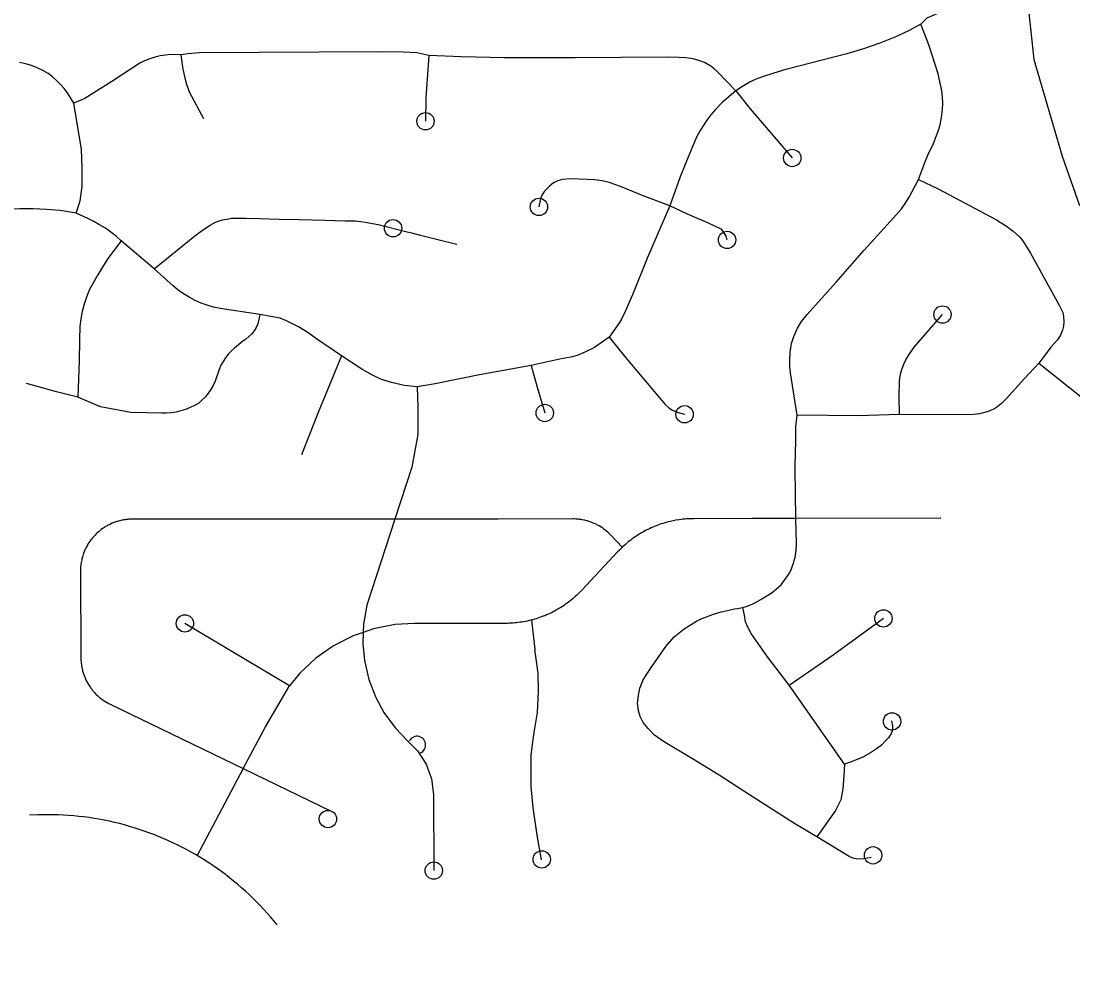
# Model space of a CAD drawing. Extents: x -19 to 366, y -4 to 359.
# Drawn here: x 145.748 to 146.322, y 193.217 to 193.729 of the extents above; entities that cross this region are included whole.
import ezdxf

# ---------------------------------------------------------------- set-up
doc = ezdxf.new("R2010")
doc.units = 0
for name, color, linetype in [('Level 33', 7, 'Continuous'), ('Level 35', 7, 'Continuous'), ('Level 60', 7, 'Continuous')]:
    doc.layers.add(name, color=color, linetype=linetype)

msp = doc.modelspace()

# ---------------------------------------------------------------- linework, layer by layer
at = {"layer": 'Level 33'}
msp.add_line((146.19707, 193.32357), (146.16701, 193.36669), dxfattribs=at)
for points in [[(146.3069, 193.75158), (146.29421, 193.74819), (146.28109, 193.74429), (146.26819, 193.74076), (146.26235, 193.73874), (146.25427, 193.73564), (146.24205, 193.73038), (146.23866, 193.72714)], [(146.23866, 193.72714), (146.23235, 193.7236), (146.22541, 193.7204), (146.21642, 193.71678), (146.20752, 193.71357), (146.19832, 193.71087), (146.16511, 193.70236), (146.15851, 193.70042), (146.15237, 193.69835), (146.14841, 193.6968), (146.14552, 193.69543), (146.14212, 193.69346), (146.13782, 193.69069)], [(146.2375, 193.64242), (146.24125, 193.65263), (146.24253, 193.65557), (146.24568, 193.66195), (146.24845, 193.66928), (146.24924, 193.67209), (146.25006, 193.67626), (146.25059, 193.68062), (146.25076, 193.6839), (146.25058, 193.68728), (146.25012, 193.69074), (146.24817, 193.69997), (146.24314, 193.71587), (146.23866, 193.72714)], [(145.83514, 193.71033), (145.82978, 193.7105), (145.82686, 193.71021), (145.82394, 193.70971), (145.82107, 193.70902), (145.81825, 193.70814), (145.81549, 193.70706), (145.81283, 193.7058), (145.79764, 193.69573), (145.78283, 193.68658), (145.77684, 193.68398)], [(145.97053, 193.70998), (145.96383, 193.7115), (145.9566, 193.7118), (145.94307, 193.71195), (145.84532, 193.71134), (145.83906, 193.71094), (145.83514, 193.71033)], [(145.83514, 193.71033), (145.83635, 193.7025), (145.83786, 193.69544), (145.83973, 193.69016), (145.8476, 193.67556)], [(145.77684, 193.68398), (145.77336, 193.68959), (145.77156, 193.69198), (145.76959, 193.69425), (145.76749, 193.69637), (145.76523, 193.69833), (145.76283, 193.70012), (145.75989, 193.70179), (145.75687, 193.70324), (145.75373, 193.70447), (145.7505, 193.70547), (145.74723, 193.70623)], [(145.97053, 193.70998), (145.96878, 193.68695), (145.96864, 193.67413)], [(146.13782, 193.69069), (146.12794, 193.70099), (146.12611, 193.70267), (146.12418, 193.70409), (146.12071, 193.70612), (146.11776, 193.70733), (146.11458, 193.7081), (146.11054, 193.70866), (146.10689, 193.70893), (146.10044, 193.70911), (146.05029, 193.70874), (146.01154, 193.7087), (145.98803, 193.70919), (145.97053, 193.70998)], [(146.13782, 193.69069), (146.13048, 193.68439), (146.1267, 193.68058), (146.12426, 193.67771), (146.122, 193.67471), (146.1184, 193.66912), (146.11661, 193.66579), (146.11525, 193.66293), (146.11057, 193.65144), (146.10755, 193.64389), (146.1019, 193.62804)], [(146.13782, 193.69069), (146.14574, 193.68087), (146.16861, 193.65409)], [(145.77817, 193.62392), (145.78038, 193.63072), (145.78142, 193.63861), (145.78136, 193.64864), (145.78113, 193.65866), (145.77684, 193.68398)], [(146.1019, 193.62804), (146.08734, 193.63339), (146.07501, 193.63862), (146.06871, 193.64077), (146.06494, 193.64161), (146.06088, 193.64216), (146.05682, 193.64242), (146.04748, 193.64268), (146.04335, 193.64233), (146.04074, 193.64169), (146.03843, 193.64046), (146.0363, 193.63881), (146.03357, 193.63601), (146.03211, 193.63389), (146.03132, 193.63186), (146.03051, 193.62743)], [(146.17132, 193.51385), (146.16774, 193.53688), (146.16738, 193.54016), (146.16727, 193.54331), (146.16748, 193.54815), (146.16828, 193.55289), (146.16947, 193.55672), (146.17151, 193.56135), (146.17368, 193.56489), (146.17678, 193.56872), (146.19257, 193.58638), (146.20787, 193.60383), (146.22392, 193.62151), (146.22815, 193.62645), (146.22986, 193.6287), (146.2323, 193.63265), (146.2375, 193.64242)], [(146.2375, 193.64242), (146.24811, 193.63721), (146.27999, 193.62041), (146.28552, 193.61686), (146.28918, 193.61419), (146.29264, 193.61093), (146.29418, 193.60914), (146.29532, 193.60756), (146.29858, 193.60214), (146.31426, 193.57391), (146.31613, 193.56982), (146.3166, 193.56761), (146.31676, 193.56457), (146.31652, 193.56234), (146.31599, 193.56024), (146.31482, 193.55753), (146.31312, 193.55484), (146.30989, 193.55108), (146.30315, 193.54216)], [(145.77817, 193.62392), (145.76938, 193.62551), (145.76205, 193.62604), (145.75472, 193.62632), (145.74738, 193.62635), (145.74002, 193.62612), (145.70999, 193.62108), (145.70336, 193.61962), (145.69667, 193.61837), (145.68993, 193.61734), (145.68318, 193.61653), (145.67398, 193.61593)], [(146.1019, 193.62804), (146.08966, 193.59992), (146.08149, 193.57942), (146.07755, 193.57035), (146.07567, 193.56657), (146.07436, 193.56439), (146.0688, 193.55644)], [(146.1331, 193.60941), (146.13239, 193.61183), (146.13032, 193.61516), (146.12252, 193.61881), (146.11146, 193.62348), (146.1019, 193.62804)], [(145.8027, 193.60897), (145.79995, 193.61139), (145.79707, 193.61366), (145.79407, 193.61578), (145.79095, 193.61773), (145.78775, 193.61952), (145.78446, 193.62113), (145.77817, 193.62392)], [(145.82062, 193.59362), (145.84284, 193.61165), (145.84627, 193.61412), (145.84968, 193.61647), (145.85119, 193.61751), (145.85279, 193.61842), (145.85443, 193.6192), (145.85616, 193.61984), (145.8579, 193.62033), (145.85912, 193.62058), (145.86115, 193.62097), (145.86294, 193.62123), (145.87073, 193.62132), (145.8781, 193.62113), (145.88879, 193.62072), (145.89979, 193.62048), (145.91392, 193.62012), (145.92489, 193.61981), (145.92771, 193.61986), (145.93051, 193.61977), (145.93331, 193.61952), (145.93569, 193.61919), (145.94288, 193.61783), (145.95858, 193.61387), (145.96106, 193.61332), (145.96593, 193.612), (145.97533, 193.60974), (145.98569, 193.60712)], [(145.8027, 193.60897), (145.79546, 193.59933), (145.78956, 193.58989), (145.78525, 193.58209), (145.78375, 193.5783), (145.78249, 193.57443), (145.78147, 193.57048), (145.78069, 193.56648), (145.78017, 193.56244), (145.7799, 193.55504), (145.77975, 193.54352), (145.77897, 193.52365)], [(145.82062, 193.59362), (145.8027, 193.60897)], [(145.8783, 193.56871), (145.8566, 193.57202), (145.85309, 193.57279), (145.84965, 193.5738), (145.84628, 193.57502), (145.84299, 193.57648), (145.83979, 193.57814), (145.83673, 193.58001), (145.8338, 193.58209), (145.83101, 193.58435), (145.82062, 193.59362)], [(145.8783, 193.56871), (145.87712, 193.56359), (145.87626, 193.56167), (145.87515, 193.55986), (145.87385, 193.55819), (145.87238, 193.55668), (145.87074, 193.55534), (145.86897, 193.55421), (145.86447, 193.55049), (145.86269, 193.54886), (145.86106, 193.54709), (145.85958, 193.54519), (145.85827, 193.54317), (145.85712, 193.54105), (145.85615, 193.53884), (145.85388, 193.53236), (145.85283, 193.53011), (145.85157, 193.52794), (145.85016, 193.52588), (145.84859, 193.52395), (145.84684, 193.52215), (145.84497, 193.52049), (145.84269, 193.51914), (145.84031, 193.51797), (145.83783, 193.51698), (145.8353, 193.51619), (145.83273, 193.51559), (145.83009, 193.51518), (145.82745, 193.51498), (145.8248, 193.51497), (145.80787, 193.51534), (145.79146, 193.51848), (145.77897, 193.52365)], [(145.9229, 193.5463), (145.9086, 193.55582), (145.90566, 193.55805), (145.90259, 193.56012), (145.89941, 193.56202), (145.89614, 193.56375), (145.8928, 193.5653), (145.88935, 193.56668), (145.8783, 193.56871)], [(146.22706, 193.51424), (146.22688, 193.52416), (146.22704, 193.53229), (146.22727, 193.53428), (146.22778, 193.5369), (146.22851, 193.53935), (146.22944, 193.54173), (146.23057, 193.54407), (146.23195, 193.54644), (146.23508, 193.55094), (146.25056, 193.56875)], [(146.0688, 193.55644), (146.06075, 193.55085), (146.05559, 193.54823), (146.05129, 193.54641), (146.04854, 193.54565), (146.04096, 193.54423), (146.02625, 193.54095)], [(146.0688, 193.55644), (146.07794, 193.54522), (146.09924, 193.51977), (146.10131, 193.51789), (146.10325, 193.51653), (146.10591, 193.5155), (146.10992, 193.51435)], [(145.9229, 193.5463), (145.91004, 193.5154), (145.90098, 193.49222)], [(145.96414, 193.52941), (145.95702, 193.53012), (145.95015, 193.53175), (145.94472, 193.5334), (145.93982, 193.53569), (145.93395, 193.53894), (145.9229, 193.5463)], [(146.02625, 193.54095), (146.01115, 193.53831), (145.99801, 193.5358), (145.97397, 193.53092), (145.96414, 193.52941)], [(146.02625, 193.54095), (146.0295, 193.5291), (146.03371, 193.51506)], [(146.30315, 193.54216), (146.29528, 193.53386), (146.28521, 193.52283), (146.28266, 193.52024), (146.28002, 193.51809), (146.2783, 193.51712), (146.27552, 193.51591), (146.27068, 193.51452), (146.26747, 193.51418), (146.24178, 193.51397), (146.22706, 193.51424)], [(146.30315, 193.54216), (146.32793, 193.52236), (146.33096, 193.52066), (146.33312, 193.51975), (146.33607, 193.51918), (146.34049, 193.51872)], [(145.77897, 193.52365), (145.76734, 193.52662), (145.75113, 193.53122)], [(145.96414, 193.52941), (145.9645, 193.5183), (145.9644, 193.50334), (145.96112, 193.48558), (145.95191, 193.45717)], [(146.17064, 193.45754), (146.17019, 193.48461), (146.17018, 193.48563), (146.1703, 193.4864), (146.17063, 193.49983), (146.17052, 193.50757), (146.17132, 193.51385)], [(146.22706, 193.51424), (146.20465, 193.5136), (146.17132, 193.51385)], [(146.24964, 193.45771), (146.24936, 193.45771), (146.17064, 193.45754)], [(145.95191, 193.45717), (145.92235, 193.45718), (145.84962, 193.45717), (145.80886, 193.45718), (145.80836, 193.45717), (145.80786, 193.45716), (145.80689, 193.45711), (145.8064, 193.45707), (145.80541, 193.45697), (145.80491, 193.4569), (145.80394, 193.45675), (145.80345, 193.45666), (145.80249, 193.45645), (145.80199, 193.45634), (145.80103, 193.45608), (145.80056, 193.45594), (145.79962, 193.45563), (145.79915, 193.45546), (145.79821, 193.45511), (145.79777, 193.45492), (145.79686, 193.45452), (145.79642, 193.4543), (145.79553, 193.45385), (145.79509, 193.45362), (145.79422, 193.45312), (145.79381, 193.45286), (145.79297, 193.45232), (145.79258, 193.45204), (145.79176, 193.45146), (145.79137, 193.45116), (145.79061, 193.45053), (145.79024, 193.45021), (145.7895, 193.44954), (145.78913, 193.4492), (145.78844, 193.4485), (145.7881, 193.44814), (145.78743, 193.44741), (145.78711, 193.44703), (145.78647, 193.44626), (145.78618, 193.44586), (145.78558, 193.44506), (145.78531, 193.44465), (145.78477, 193.44382), (145.78452, 193.4434), (145.78403, 193.44254), (145.78378, 193.4421), (145.78333, 193.44122), (145.78311, 193.44077), (145.78271, 193.43986), (145.78253, 193.4394), (145.78216, 193.43848), (145.78201, 193.43801), (145.7817, 193.43707), (145.78155, 193.43659), (145.7813, 193.43563), (145.78119, 193.43515), (145.78098, 193.43418), (145.78088, 193.43369), (145.78072, 193.43271), (145.78066, 193.43222), (145.78055, 193.43123), (145.78052, 193.43074), (145.78048, 193.42975), (145.78047, 193.42925), (145.78046, 193.42861), (145.78068, 193.38171), (145.7807, 193.38122), (145.78071, 193.38072), (145.78073, 193.38023), (145.78081, 193.37924), (145.78087, 193.37874), (145.78099, 193.37776), (145.78106, 193.37727), (145.78123, 193.37629), (145.78134, 193.37581), (145.78158, 193.37484), (145.78169, 193.37436), (145.78198, 193.37341), (145.78213, 193.37294), (145.78244, 193.372), (145.78262, 193.37153), (145.78301, 193.37062), (145.78321, 193.37016), (145.78362, 193.36926), (145.78384, 193.36882), (145.78432, 193.36795), (145.78457, 193.36752), (145.78509, 193.36667), (145.78534, 193.36625), (145.78591, 193.36543), (145.78621, 193.36503), (145.7868, 193.36424), (145.78712, 193.36385), (145.78776, 193.3631), (145.78807, 193.36273), (145.78876, 193.362), (145.7891, 193.36165), (145.78983, 193.36097), (145.7902, 193.36063), (145.79095, 193.35999)], [(145.95191, 193.45717), (145.93669, 193.4103), (145.93487, 193.39988), (145.93472, 193.39545)], [(146.07593, 193.44186), (146.06983, 193.44831), (146.06949, 193.44867), (146.06915, 193.44903), (146.06842, 193.44972), (146.06805, 193.45005), (146.0673, 193.4507), (146.06691, 193.45102), (146.06614, 193.45163), (146.06572, 193.45192), (146.06531, 193.45221), (146.06483, 193.45255), (146.06333, 193.45346), (146.06247, 193.45395), (146.06203, 193.45418), (146.06112, 193.45461), (146.06066, 193.45482), (146.05975, 193.45521), (146.0593, 193.45539), (146.05836, 193.45573), (146.05788, 193.45589), (146.05693, 193.45618), (146.05645, 193.45632), (146.05547, 193.45656), (146.055, 193.45666), (146.05402, 193.45685), (146.05352, 193.45694), (146.05254, 193.45708), (146.05204, 193.45713), (146.05105, 193.45722), (146.05055, 193.45725), (146.04955, 193.45728), (146.04901, 193.45729), (146.00835, 193.4572), (146.00136, 193.45715), (145.95191, 193.45717)], [(146.17064, 193.45754), (146.14648, 193.45749), (146.11496, 193.45742), (146.11397, 193.45742), (146.11298, 193.45739), (146.11198, 193.45734), (146.11099, 193.45728), (146.11, 193.4572), (146.10901, 193.4571), (146.10801, 193.45699), (146.10702, 193.45685), (146.10514, 193.45655), (146.10299, 193.45613), (146.10203, 193.45591), (146.10104, 193.45567), (146.10008, 193.45542), (146.09914, 193.45515), (146.09818, 193.45486), (146.09722, 193.45456), (146.09628, 193.45424), (146.09534, 193.4539), (146.0944, 193.45355), (146.09349, 193.45318), (146.09256, 193.45279), (146.09164, 193.45239), (146.09076, 193.45197), (146.08985, 193.45154), (146.08896, 193.45109), (146.08807, 193.45063), (146.08721, 193.45015), (146.08635, 193.44966), (146.08549, 193.44915), (146.08463, 193.44862), (146.08379, 193.44808), (146.08296, 193.44753), (146.08214, 193.44696), (146.08133, 193.44638), (146.08054, 193.44578), (146.07976, 193.44517), (146.07897, 193.44455), (146.07821, 193.44391), (146.07745, 193.44326), (146.07671, 193.44259), (146.07593, 193.44186)], [(146.16707, 193.42774), (146.16717, 193.42793), (146.16744, 193.42846), (146.16771, 193.429), (146.16795, 193.42954), (146.16817, 193.43008), (146.16839, 193.43062), (146.16861, 193.43118), (146.16883, 193.43173), (146.16903, 193.43229), (146.16923, 193.43285), (146.1694, 193.43342), (146.16957, 193.43398), (146.16972, 193.43455), (146.16987, 193.43513), (146.17002, 193.4357), (146.17014, 193.43628), (146.17024, 193.43686), (146.17037, 193.43744), (146.17047, 193.43803), (146.17054, 193.43861), (146.17062, 193.4392), (146.1707, 193.43979), (146.17075, 193.44038), (146.17081, 193.44097), (146.17084, 193.44156), (146.17086, 193.44215), (146.17087, 193.44274), (146.17088, 193.44392), (146.17064, 193.45754)], [(146.07593, 193.44186), (146.07526, 193.44123), (146.07454, 193.44053), (146.0734, 193.43934), (146.05384, 193.41844), (146.05263, 193.41718), (146.05191, 193.41648), (146.0512, 193.41579), (146.05046, 193.41512), (146.04972, 193.41445), (146.04896, 193.4138), (146.0482, 193.41317), (146.04741, 193.41255), (146.04662, 193.41194), (146.04584, 193.41134), (146.04503, 193.41076), (146.04419, 193.41019), (146.04338, 193.40964), (146.04252, 193.4091), (146.04168, 193.40858), (146.04082, 193.40807), (146.03996, 193.40758), (146.03907, 193.4071), (146.03819, 193.40664), (146.0373, 193.40619), (146.03641, 193.40576), (146.0355, 193.40534), (146.03459, 193.40495), (146.03368, 193.40456), (146.03274, 193.4042), (146.0318, 193.40384), (146.03087, 193.40351), (146.02993, 193.40319), (146.02897, 193.40289), (146.02803, 193.4026), (146.02707, 193.40233), (146.02641, 193.40216)], [(146.14359, 193.40959), (146.14759, 193.41114), (146.15242, 193.41387), (146.15761, 193.41723), (146.16256, 193.42133), (146.16707, 193.42774)], [(146.11904, 193.40283), (146.12562, 193.40536), (146.12985, 193.40658), (146.13325, 193.40746), (146.13715, 193.40824), (146.13879, 193.40852)], [(146.13879, 193.40852), (146.14145, 193.40904), (146.14165, 193.40909)], [(146.14165, 193.40909), (146.14359, 193.40959)], [(146.14631, 193.39487), (146.14437, 193.39822), (146.14319, 193.40119), (146.14257, 193.40485), (146.14165, 193.40909)], [(145.89445, 193.36625), (145.83742, 193.40032)], [(146.02641, 193.40216), (146.0261, 193.40208), (146.02514, 193.40185), (146.02415, 193.40163), (146.02318, 193.40143), (146.0222, 193.40125), (146.02121, 193.40108), (146.02024, 193.40093), (146.01925, 193.4008), (146.01826, 193.40068), (146.01727, 193.40059), (146.01627, 193.40051), (146.01528, 193.40044), (146.01429, 193.4004), (146.01327, 193.40037), (146.01228, 193.40036), (146.00299, 193.40034), (146.00171, 193.40029), (145.9624, 193.4003), (145.95202, 193.39967), (145.94034, 193.3974), (145.93472, 193.39545)], [(146.02641, 193.40216), (146.02829, 193.38616)], [(146.09142, 193.37584), (146.09976, 193.38768), (146.10429, 193.39293), (146.10974, 193.39736), (146.11633, 193.40158), (146.11904, 193.40283)], [(146.16701, 193.36669), (146.19094, 193.38316), (146.21841, 193.40319)], [(145.93472, 193.39545), (145.92911, 193.39353), (145.91852, 193.38813), (145.90878, 193.3813), (145.90007, 193.37319), (145.89445, 193.36625)], [(145.93472, 193.39545), (145.9345, 193.38932), (145.93539, 193.3801), (145.93778, 193.3698), (145.94158, 193.35993), (145.94599, 193.3518), (145.95222, 193.34325), (145.95872, 193.33641), (145.96436, 193.33084), (145.96901, 193.32363), (145.97192, 193.31556), (145.97294, 193.30704), (145.97318, 193.2656)], [(146.16701, 193.36669), (146.1551, 193.38219), (146.14631, 193.39487)], [(146.02617, 193.31131), (146.02631, 193.3243), (146.02631, 193.32831), (146.02673, 193.333), (146.02797, 193.34088), (146.02976, 193.35179), (146.03032, 193.36326), (146.03004, 193.37321), (146.02829, 193.38616)], [(146.18207, 193.2839), (146.16954, 193.2915), (146.1453, 193.30695), (146.12883, 193.31766), (146.11422, 193.32651), (146.09837, 193.33599), (146.09348, 193.33949), (146.08998, 193.34309), (146.08741, 193.34639), (146.08576, 193.34958), (146.08484, 193.35267), (146.08432, 193.35689), (146.08484, 193.36111), (146.08545, 193.36503), (146.08731, 193.36966), (146.09142, 193.37584)], [(145.86925, 193.32124), (145.88131, 193.34404), (145.89445, 193.36625)], [(145.79095, 193.35999), (145.79134, 193.35967), (145.79212, 193.35906), (145.7925, 193.35877), (145.79333, 193.35821), (145.79374, 193.35793), (145.79458, 193.35741), (145.79501, 193.35716), (145.79588, 193.35669), (145.79675, 193.35625), (145.86925, 193.32124)], [(146.22276, 193.34719), (146.2233, 193.34431), (146.22321, 193.34223), (146.22249, 193.34034), (146.22105, 193.3379), (146.21969, 193.33646), (146.21726, 193.33403), (146.21465, 193.33195), (146.21122, 193.32979), (146.20717, 193.32744), (146.20221, 193.32546), (146.19707, 193.32357)], [(145.86925, 193.32124), (145.8441, 193.27374)], [(145.86925, 193.32124), (145.91761, 193.29786)], [(146.19707, 193.32357), (146.19667, 193.31717), (146.19619, 193.3102), (146.19509, 193.30412), (146.19219, 193.29832), (146.18207, 193.2839)], [(146.03183, 193.27138), (146.02949, 193.28492), (146.02728, 193.29998), (146.02617, 193.31131)], [(145.8441, 193.27374), (145.84323, 193.27426), (145.84077, 193.27565), (145.83832, 193.277), (145.83584, 193.2783), (145.83331, 193.27956), (145.83079, 193.28078), (145.82822, 193.28195), (145.82565, 193.28308), (145.82306, 193.28416), (145.82045, 193.2852), (145.81782, 193.28619), (145.81518, 193.28714), (145.81253, 193.28804), (145.80985, 193.28889), (145.80715, 193.2897), (145.80445, 193.29046), (145.80173, 193.29117), (145.79898, 193.29183), (145.79624, 193.29245), (145.7935, 193.29301), (145.79074, 193.29353), (145.78798, 193.29401), (145.78519, 193.29443), (145.78241, 193.2948), (145.77961, 193.29513), (145.77683, 193.29541), (145.77403, 193.29563), (145.77123, 193.29581), (145.7684, 193.29594), (145.76561, 193.29603), (145.76279, 193.29606), (145.75999, 193.29604), (145.75718, 193.29597), (145.75271, 193.29577)], [(146.19959, 193.27328), (146.18207, 193.2839)], [(145.88774, 193.23601), (145.88595, 193.23818), (145.88413, 193.24032), (145.88229, 193.24243), (145.88038, 193.24451), (145.87845, 193.24656), (145.8765, 193.24857), (145.87449, 193.25054), (145.87247, 193.25249), (145.8704, 193.25439), (145.86831, 193.25626), (145.86617, 193.25809), (145.86401, 193.25988), (145.8618, 193.26164), (145.85959, 193.26336), (145.85734, 193.26504), (145.85504, 193.26667), (145.85274, 193.26827), (145.8504, 193.26983), (145.84803, 193.27135), (145.84564, 193.27282), (145.8441, 193.27374)], [(146.19959, 193.27328), (146.20226, 193.27235), (146.20483, 193.27204), (146.20772, 193.27214), (146.21173, 193.27286)]]:
    msp.add_lwpolyline(points, dxfattribs=at)
for centre in [(145.96864, 193.67413), (146.16861, 193.65409), (146.03051, 193.62743), (145.95094, 193.6158), (146.1331, 193.60941), (146.25056, 193.56875), (146.03371, 193.51506), (146.10992, 193.51435), (146.21835, 193.40308), (145.83742, 193.40032), (146.22304, 193.3469), (145.91543, 193.29368), (146.03201, 193.27168), (146.2127, 193.27389), (145.97318, 193.2656)]:
    msp.add_circle(centre, 0.00473, dxfattribs=at)
msp.add_arc((145.964, 193.33407), 0.00473, 283.57358, 152.58378, dxfattribs=at)
at = {"layer": 'Level 35'}
msp.add_lwpolyline([(146.11781, 194.00772), (146.15621, 193.99248), (146.17981, 193.98111), (146.21941, 193.95963), (146.24629, 193.94032), (146.25546, 193.93205), (146.2614, 193.92433), (146.26548, 193.91279), (146.26574, 193.8834), (146.267, 193.86881), (146.26596, 193.85742), (146.25968, 193.81792), (146.26031, 193.81072), (146.26438, 193.80032), (146.2713, 193.78881), (146.2849, 193.77261), (146.2897, 193.76507), (146.29357, 193.75562), (146.29713, 193.73839), (146.30043, 193.70788), (146.31586, 193.6551), (146.32519, 193.62824)], dxfattribs=at)
at = {"layer": 'Level 60'}
for points in [[(154.11585, 1.87092), (153.9063, 10.48743), (153.69602, 19.10409), (153.48501, 27.72087), (153.27327, 36.3378), (153.0608, 44.95486), (152.84759, 53.57206), (152.63366, 62.1894), (152.419, 70.80688), (152.20362, 79.42449), (151.98751, 88.04225), (151.77068, 96.66014), (151.55312, 105.27817), (151.33484, 113.89634), (151.11584, 122.51465), (150.89612, 131.13311), (150.67568, 139.7517), (150.45452, 148.37043), (150.23264, 156.98931), (150.01005, 165.60832), (149.78674, 174.22748), (149.56272, 182.84677), (149.33799, 191.46621), (149.11254, 200.0858), (148.88638, 208.70552), (148.65952, 217.32539), (148.43194, 225.9454), (148.20366, 234.56555), (147.97466, 243.18584), (147.74497, 251.80628), (147.51457, 260.42687), (147.28346, 269.04759), (147.05165, 277.66846), (146.81914, 286.28948), (146.58593, 294.91064), (146.35202, 303.53194), (146.11742, 312.15339), (145.88211, 320.77499), (145.64611, 329.39673), (145.40941, 338.01861), (145.17202, 346.64065)], [(146.77834, 1.69699), (146.57878, 10.31313), (146.37852, 18.92942), (146.17757, 27.54584), (145.97591, 36.16241), (145.77356, 44.77911), (145.57052, 53.39596), (145.36679, 62.01295), (145.16236, 70.63008), (144.95724, 79.24735), (144.75142, 87.86477), (144.54492, 96.48232), (144.33773, 105.10002), (144.12986, 113.71787), (143.92129, 122.33585), (143.71204, 130.95398), (143.5021, 139.57225), (143.29148, 148.19067), (143.08018, 156.80923), (142.8682, 165.42794), (142.65553, 174.04679), (142.44218, 182.66579), (142.22816, 191.28493), (142.01345, 199.90421), (141.79807, 208.52365), (141.58202, 217.14322), (141.36528, 225.76295), (141.14788, 234.38282), (140.9298, 243.00284), (140.71105, 251.623), (140.49162, 260.24332), (140.27153, 268.86377), (140.05077, 277.48438), (139.82934, 286.10514), (139.60724, 294.72604), (139.38447, 303.34709), (139.16105, 311.96829), (138.93695, 320.58964), (138.7122, 329.21114), (138.48678, 337.83278), (138.2607, 346.45458)], [(0, 189.51617), (7.11214, 189.52059), (14.22427, 189.53386), (21.33637, 189.55597), (28.44845, 189.58693), (35.56048, 189.62672), (42.67245, 189.67537), (49.78436, 189.73285), (56.89619, 189.79918), (64.00793, 189.87436), (71.11958, 189.95838), (78.23111, 190.05124), (85.34253, 190.15294), (92.45381, 190.26349), (99.56495, 190.38288), (106.67593, 190.51112), (113.78675, 190.6482), (120.89739, 190.79412), (128.00785, 190.94888), (135.11811, 191.11248), (142.22816, 191.28493), (149.33799, 191.46621), (156.44759, 191.65634), (163.55694, 191.85531), (170.66605, 192.06312), (177.77489, 192.27977), (184.88345, 192.50526), (191.99173, 192.73959), (199.09971, 192.98276), (206.20739, 193.23477), (213.31474, 193.49561), (220.42177, 193.7653), (227.52845, 194.04382), (234.63479, 194.33118), (241.74076, 194.62738), (248.84635, 194.93241), (255.95157, 195.24628), (263.05638, 195.56898), (270.16079, 195.90052), (277.26478, 196.24089), (284.36834, 196.5901), (291.47147, 196.94814), (298.57414, 197.31501), (305.67635, 197.69072), (312.77809, 198.07525), (319.87934, 198.46862), (326.9801, 198.87082), (334.08035, 199.28185), (341.18009, 199.7017)]]:
    msp.add_spline(points, degree=3, dxfattribs=at)

doc.saveas('drawing.dxf')
